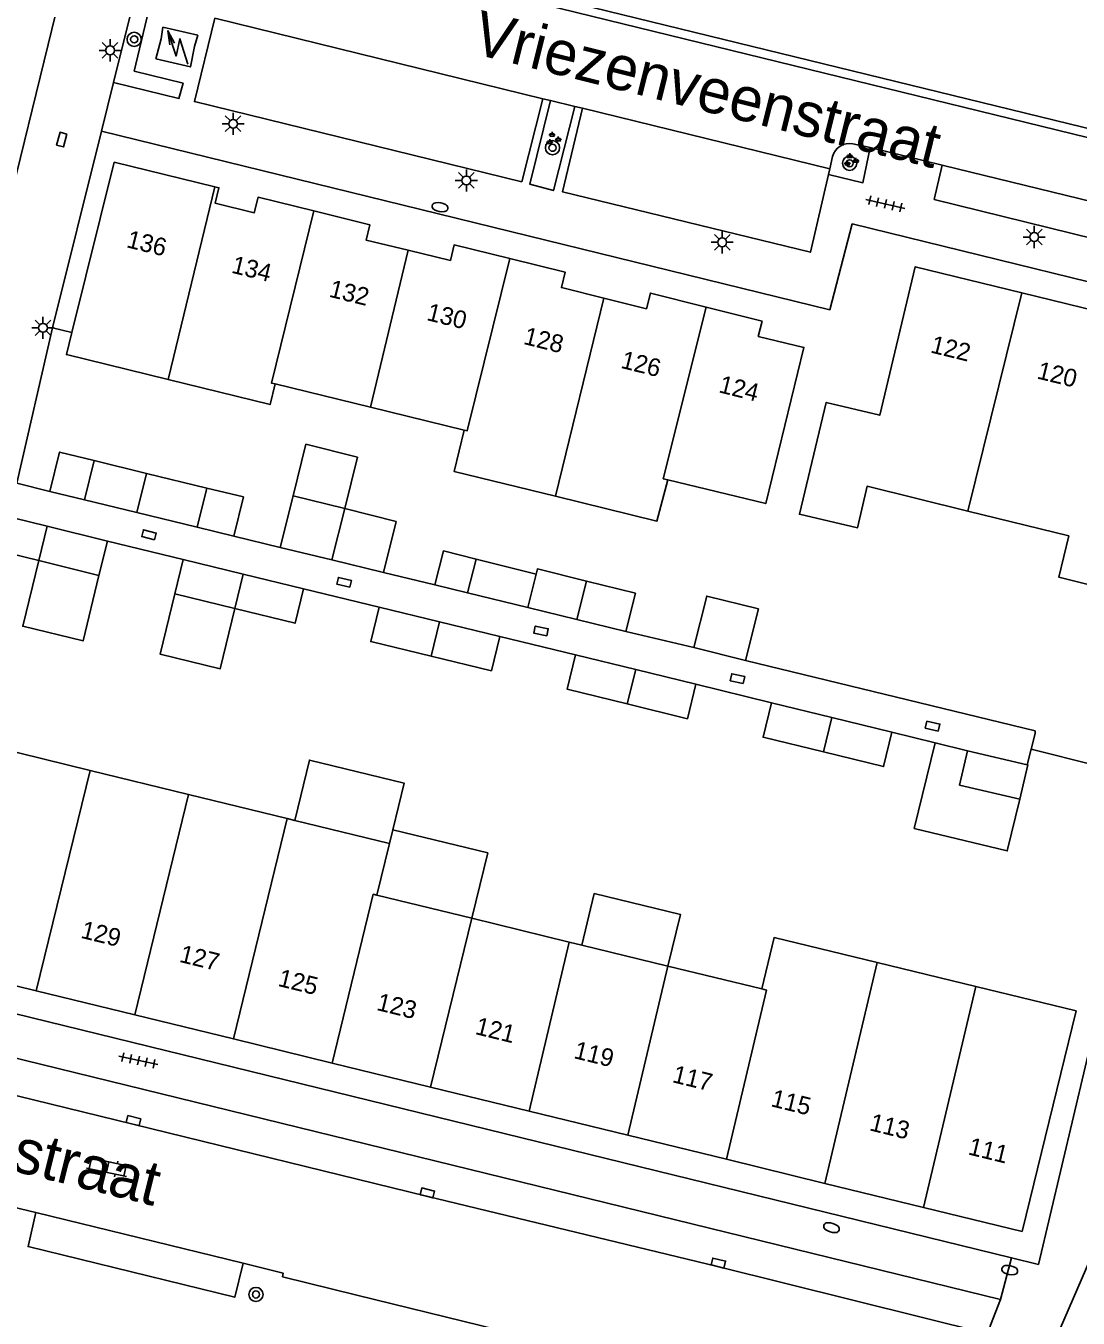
# Model space of a CAD drawing. Extents: x 125000 to 129004, y 397500 to 399008.
# Drawn here: x 126161.1 to 126220.5, y 398005.2 to 398078.1 of the extents above; entities that cross this region are included whole.
import ezdxf

# ---------------------------------------------------------------- set-up
doc = ezdxf.new("R2010")
doc.units = 0
for name, color, linetype in [('gg-afsc-erfafscheiding', 7, 'Continuous'), ('gg-afsc-hekwerk', 7, 'Continuous'), ('gg-anno-huisnummerreeks BGT', 7, 'Continuous'), ('gg-anno-openbare ruimte label', 7, 'Continuous'), ('gg-bbg-bijgebouw', 7, 'Continuous'), ('gg-bbg-gedigitaliseerde bijgebouw', 7, 'Continuous'), ('gg-bbg-hoofdgebouw', 7, 'Continuous'), ('gg-bbg-lage trafo', 7, 'Continuous'), ('gg-bbg-luifel en loopbrug', 7, 'Continuous'), ('gg-bbg-tussenscheiding', 7, 'Continuous'), ('gg-knt-bronhoudergrens', 7, 'Continuous'), ('gg-knt-verharding', 7, 'Continuous'), ('gg-knt-verharding nz', 7, 'Continuous'), ('gt-grn-vlakafsluiter', 7, 'Continuous'), ('gt-grn-weggrens', 7, 'Continuous'), ('gt-symb-boom', 7, 'Continuous'), ('gt-symb-brandkraan', 7, 'Continuous'), ('gt-symb-groenvak', 7, 'Continuous'), ('gt-symb-klinker verharding', 7, 'Continuous'), ('gt-symb-kolk', 7, 'Continuous'), ('gt-symb-kolk center center', 7, 'Continuous'), ('gt-symb-lichtmast', 7, 'Continuous'), ('gt-symb-tegel verharding', 7, 'Continuous'), ('gt-symb-trafo symbool', 7, 'Continuous')]:
    doc.layers.add(name, color=color, linetype=linetype)

# ---------------------------------------------------------------- blocks, each defined once
blk = doc.blocks.new('gt0-HSP')
at = {"layer": 'gt-symb-trafo symbool'}
for points in [[(0.771, 0.746), (-0.529, -0.004), (0.471, -0.004), (-0.829, -0.754)], [(-0.217, -0.24), (-0.829, -0.754), (-0.077, -0.48)]]:
    blk.add_lwpolyline(points, dxfattribs=at)
blk = doc.blocks.new('gt0-LMAST')
at = {"layer": 'gt-symb-lichtmast'}
for p, q in [((-0.182, 0.173), (-0.447, 0.438)), ((-0.005, 0.246), (-0.005, 0.621)), ((0.172, 0.173), (0.437, 0.438)), ((-0.255, -0.004), (-0.63, -0.004)), ((-0.182, -0.181), (-0.447, -0.446)), ((-0.005, -0.254), (-0.005, -0.629)), ((0.437, -0.446), (0.172, -0.181)), ((0.245, -0.004), (0.62, -0.004))]:
    blk.add_line(p, q, dxfattribs=at)
blk.add_circle((-0.005, -0.004), 0.25, dxfattribs=at)
blk = doc.blocks.new('gt0-BOOM')
at = {"layer": 'gt-symb-boom'}
for radius in [0.4, 0.2]:
    blk.add_circle((0, 0), radius, dxfattribs=at)
blk = doc.blocks.new('gt0-GRVAK')
at = {"layer": 'gt-symb-groenvak'}
for p, q in [((-0.11, 0.189), (-0.228, 0.24)), ((-0.182, 0.153), (0.088, 0.153)), ((-0.091, 0.211), (-0.156, 0.322)), ((-0.047, 0.214), (-0.047, 0.393)), ((-0.004, 0.211), (0.061, 0.322)), ((0.015, 0.189), (0.133, 0.24)), ((0.262, -0.052), (0.197, 0.059)), ((0.305, -0.049), (0.305, 0.13)), ((0.349, -0.052), (0.414, 0.059)), ((-0.245, -0.228), (-0.363, -0.177)), ((-0.318, -0.264), (-0.047, -0.264)), ((-0.226, -0.206), (-0.291, -0.095)), ((-0.183, -0.203), (-0.183, -0.024)), ((-0.139, -0.206), (-0.074, -0.095)), ((-0.12, -0.228), (-0.002, -0.177)), ((0.243, -0.074), (0.125, -0.023)), ((0.17, -0.11), (0.441, -0.11)), ((0.368, -0.074), (0.486, -0.023))]:
    blk.add_line(p, q, dxfattribs=at)
blk = doc.blocks.new('gt0-KOLKCC')
at = {"layer": 'gt-symb-kolk center center'}
blk.add_lwpolyline([(-0.375, 0.2), (0.375, 0.2), (0.375, -0.2), (-0.375, -0.2)], close=True, dxfattribs=at)
blk = doc.blocks.new('gt0-BR')
at = {"layer": 'gt-symb-brandkraan'}
for centre, radius, start, end in [((-0.244, 0), 0.206, 107.56694, 252.43307), ((0.599, -2.664), 3, 106.89205, 107.56694), ((0, -0.691), 0.938, 73.10799, 106.89205), ((-0.599, -2.664), 3, 72.43309, 73.10799), ((0.244, 0), 0.206, 287.56695, 72.43309), ((0.599, 2.664), 3, 252.43307, 253.10797), ((0, 0.691), 0.938, 253.10797, 286.89206), ((-0.599, 2.664), 3, 286.89206, 287.56695)]:
    blk.add_arc(centre, radius, start, end, dxfattribs=at)
blk = doc.blocks.new('gt0-TEG1')
at = {"layer": 'gt-symb-tegel verharding'}
for p, q in [((-1.125, 0), (1.125, 0)), ((-0.9, -0.25), (-0.9, 0.25)), ((-0.45, -0.25), (-0.45, 0.25)), ((0, -0.25), (0, 0.25)), ((0.45, -0.25), (0.45, 0.25)), ((0.9, -0.25), (0.9, 0.25))]:
    blk.add_line(p, q, dxfattribs=at)
blk = doc.blocks.new('gt0-KOLK')
at = {"layer": 'gt-symb-kolk'}
blk.add_lwpolyline([(0, 0), (0.375, 0), (0.375, 0.4), (-0.375, 0.4), (-0.375, 0), (0, 0)], dxfattribs=at)
blk = doc.blocks.new('gt0-KL1')
at = {"layer": 'gt-symb-klinker verharding'}
for p, q in [((-1.15, 0.3), (1.15, 0.3)), ((-1, -0.3), (-1, 0.3)), ((-0.5, 0.3), (-0.5, 0.45)), ((0, -0.3), (0, 0.3)), ((0.5, 0.3), (0.5, 0.45)), ((1, -0.3), (1, 0.3)), ((-1.15, -0.3), (1.15, -0.3)), ((-0.5, -0.45), (-0.5, -0.3)), ((0.5, -0.45), (0.5, -0.3))]:
    blk.add_line(p, q, dxfattribs=at)

msp = doc.modelspace()

# ---------------------------------------------------------------- linework, layer by layer
at = {"layer": 'gg-afsc-erfafscheiding'}
for p, q in [((126160.566, 398052.304), (126162.575, 398061.089)), ((126162.575, 398061.089), (126163.679, 398060.822)), ((126160.566, 398052.304), (126162.438, 398051.849)), ((126169.954, 398048.009), (126165.686, 398049.044)), ((126181.021, 398045.31), (126176.748, 398046.349)), ((126192.112, 398042.63), (126187.831, 398043.665)), ((126203.168, 398039.912), (126198.906, 398040.961)), ((126212.401, 398037.658), (126209.972, 398038.257)), ((126218.054, 398038.181), (126217.827, 398037.301)), ((126217.827, 398037.301), (126217.6, 398036.421))]:
    msp.add_line(p, q, dxfattribs=at)
at = {"layer": 'gg-afsc-hekwerk'}
for p, q in [((126207.719, 398066.954), (126206.472, 398062.103)), ((126221.539, 398022.121), (126218.244, 398008.214))]:
    msp.add_line(p, q, dxfattribs=at)
at = {"layer": 'gg-bbg-bijgebouw'}
for p, q in [((126164.387, 398051.375), (126164.926, 398053.592)), ((126167.893, 398052.863), (126164.926, 398053.592)), ((126171.295, 398052.026), (126167.893, 398052.863)), ((126170.749, 398049.828), (126171.295, 398052.026)), ((126164.387, 398051.375), (126167.348, 398050.655)), ((126158.877, 398050.724), (126162.282, 398049.884)), ((126167.348, 398050.655), (126170.749, 398049.828)), ((126162.282, 398049.884), (126165.686, 398049.044)), ((126165.686, 398049.044), (126165.206, 398047.102)), ((126165.206, 398047.102), (126161.802, 398047.942)), ((126169.479, 398046.066), (126169.954, 398048.009)), ((126169.954, 398048.009), (126173.351, 398047.179)), ((126173.351, 398047.179), (126176.748, 398046.349)), ((126172.876, 398045.236), (126169.479, 398046.066)), ((126181.021, 398045.31), (126184.426, 398044.488)), ((126184.426, 398044.488), (126187.831, 398043.665)), ((126192.112, 398042.63), (126195.509, 398041.796)), ((126195.509, 398041.796), (126198.906, 398040.961)), ((126203.168, 398039.912), (126206.57, 398039.085)), ((126206.57, 398039.085), (126209.972, 398038.257)), ((126213.777, 398035.258), (126214.231, 398037.206)), ((126214.231, 398037.206), (126217.6, 398036.421)), ((126217.183, 398034.465), (126213.777, 398035.258))]:
    msp.add_line(p, q, dxfattribs=at)
for points in [[(126161.802, 398047.942), (126158.398, 398048.782), (126158.877, 398050.724)], [(126176.748, 398046.349), (126176.273, 398044.406), (126172.876, 398045.236)], [(126183.956, 398042.544), (126180.551, 398043.366), (126181.021, 398045.31)], [(126187.831, 398043.665), (126187.361, 398041.721), (126183.956, 398042.544)], [(126195.032, 398039.853), (126191.635, 398040.687), (126192.112, 398042.63)], [(126198.906, 398040.961), (126198.428, 398039.018), (126195.032, 398039.853)], [(126206.097, 398037.141), (126202.695, 398037.968), (126203.168, 398039.912)], [(126209.972, 398038.257), (126209.499, 398036.313), (126206.097, 398037.141)], [(126217.6, 398036.421), (126217.636, 398036.413), (126217.183, 398034.465)]]:
    msp.add_lwpolyline(points, dxfattribs=at)
at = {"layer": 'gg-bbg-gedigitaliseerde bijgebouw'}
for p, q in [((126175.439, 398048.688), (126176.164, 398051.599)), ((126176.164, 398051.599), (126179.075, 398050.874)), ((126179.075, 398050.874), (126181.986, 398050.148)), ((126181.986, 398050.148), (126181.269, 398047.271)), ((126175.439, 398048.688), (126178.354, 398047.979)), ((126178.354, 398047.979), (126181.269, 398047.271)), ((126186.489, 398048.031), (126186.012, 398046.118)), ((126186.489, 398048.031), (126189.885, 398047.184)), ((126189.885, 398047.184), (126189.413, 398045.291)), ((126192.723, 398046.786), (126192.183, 398044.617)), ((126186.012, 398046.118), (126189.413, 398045.291)), ((126192.183, 398044.617), (126194.952, 398043.944)), ((126198.791, 398043.028), (126201.702, 398042.303))]:
    msp.add_line(p, q, dxfattribs=at)
for points in [[(126192.723, 398046.786), (126195.489, 398046.097), (126194.952, 398043.944)], [(126201.702, 398042.303), (126202.428, 398045.214), (126199.517, 398045.939), (126198.791, 398043.028)]]:
    msp.add_lwpolyline(points, dxfattribs=at)
at = {"layer": 'gg-bbg-hoofdgebouw'}
for p, q in [((126180.527, 398056.601), (126175.149, 398057.913)), ((126185.82, 398055.31), (126180.527, 398056.601)), ((126159.135, 398037.456), (126164.701, 398036.095)), ((126164.701, 398036.095), (126170.266, 398034.739)), ((126170.266, 398034.739), (126175.833, 398033.381)), ((126175.833, 398033.381), (126176.262, 398033.276)), ((126176.262, 398033.276), (126181.605, 398031.972)), ((126181.605, 398031.972), (126180.893, 398029.057)), ((126180.893, 398029.057), (126186.253, 398027.75)), ((126186.253, 398027.75), (126191.755, 398026.408)), ((126191.755, 398026.408), (126192.462, 398026.236)), ((126192.462, 398026.236), (126197.32, 398025.051)), ((126161.664, 398023.654), (126156.098, 398025.012)), ((126197.32, 398025.051), (126202.616, 398023.759)), ((126209.141, 398025.247), (126214.71, 398023.896)), ((126167.23, 398022.295), (126161.664, 398023.654)), ((126214.71, 398023.896), (126220.361, 398022.524)), ((126172.796, 398020.937), (126167.23, 398022.295)), ((126220.361, 398022.524), (126217.321, 398010.07)), ((126178.361, 398019.579), (126172.796, 398020.937)), ((126183.927, 398018.22), (126178.361, 398019.579)), ((126189.493, 398016.862), (126183.927, 398018.22)), ((126195.058, 398015.504), (126189.493, 398016.862)), ((126200.624, 398014.145), (126195.058, 398015.504)), ((126206.19, 398012.787), (126200.624, 398014.145)), ((126211.755, 398011.428), (126206.19, 398012.787)), ((126217.321, 398010.07), (126211.755, 398011.428))]:
    msp.add_line(p, q, dxfattribs=at)
for points in [[(126163.679, 398060.822), (126166.068, 398070.426), (126171.738, 398069.045)], [(126171.738, 398069.045), (126171.975, 398068.987), (126171.764, 398068.123), (126173.973, 398067.579), (126174.188, 398068.452), (126177.341, 398067.677)], [(126177.341, 398067.677), (126180.493, 398066.902), (126180.281, 398066.038), (126182.663, 398065.464)], [(126188.392, 398064.991), (126185.256, 398065.765), (126185.045, 398064.89), (126182.663, 398065.464)], [(126193.713, 398062.753), (126191.314, 398063.352), (126191.528, 398064.216), (126188.392, 398064.991)], [(126217.297, 398063.061), (126211.288, 398064.528), (126209.284, 398056.151), (126206.258, 398056.875), (126204.748, 398050.56), (126208.027, 398049.797), (126208.57, 398052.135), (126214.261, 398050.735)], [(126199.485, 398062.252), (126196.332, 398063.04), (126196.111, 398062.154), (126193.713, 398062.753)], [(126224.289, 398052.501), (126221.271, 398053.236), (126223.305, 398061.594), (126217.297, 398063.061)], [(126199.485, 398062.252), (126202.637, 398061.465), (126202.426, 398060.601), (126205, 398059.971), (126202.842, 398051.156), (126197.311, 398052.496)], [(126169.116, 398058.16), (126163.368, 398059.572), (126163.679, 398060.822)], [(126169.116, 398058.16), (126174.863, 398056.748), (126175.149, 398057.913)], [(126190.976, 398051.577), (126185.249, 398052.979), (126185.82, 398055.31)], [(126190.976, 398051.577), (126196.702, 398050.175), (126197.311, 398052.496)], [(126214.261, 398050.735), (126219.952, 398049.334), (126219.392, 398047.002), (126222.725, 398046.186)], [(126202.616, 398023.759), (126203.314, 398026.663), (126209.141, 398025.247)]]:
    msp.add_lwpolyline(points, dxfattribs=at)
at = {"layer": 'gg-bbg-lage trafo'}
msp.add_lwpolyline([(126168.415, 398076.257), (126168.707, 398077.391), (126168.816, 398078.047), (126170.781, 398077.598), (126170.589, 398076.964), (126170.368, 398075.812), (126168.415, 398076.257)], dxfattribs=at)
at = {"layer": 'gg-bbg-luifel en loopbrug'}
for p, q in [((126176.164, 398051.599), (126176.89, 398054.51)), ((126176.89, 398054.51), (126179.801, 398053.784)), ((126179.801, 398053.784), (126179.075, 398050.874)), ((126162.438, 398051.849), (126164.387, 398051.375)), ((126172.815, 398049.326), (126170.749, 398049.828)), ((126184.166, 398046.566), (126186.012, 398046.118)), ((126189.413, 398045.291), (126192.183, 398044.617)), ((126214.231, 398037.206), (126212.401, 398037.658)), ((126181.792, 398032.743), (126181.605, 398031.972))]:
    msp.add_line(p, q, dxfattribs=at)
for points in [[(126164.926, 398053.592), (126162.983, 398054.069), (126162.438, 398051.849)], [(126172.815, 398049.326), (126173.358, 398051.536), (126171.295, 398052.026)], [(126184.166, 398046.566), (126184.646, 398048.49), (126186.489, 398048.031)], [(126165.206, 398047.102), (126164.307, 398043.41), (126160.9, 398044.239), (126161.802, 398047.942)], [(126189.885, 398047.184), (126189.958, 398047.475), (126192.723, 398046.786)], [(126172.876, 398045.236), (126172.048, 398041.835), (126168.65, 398042.663), (126169.479, 398046.066)], [(126217.183, 398034.465), (126216.475, 398031.55), (126211.228, 398032.824), (126212.401, 398037.658)], [(126176.262, 398033.276), (126177.088, 398036.678), (126182.433, 398035.38), (126181.792, 398032.743)], [(126186.253, 398027.75), (126187.15, 398031.443), (126181.792, 398032.743)], [(126197.32, 398025.051), (126198.028, 398027.966), (126193.169, 398029.146), (126192.462, 398026.236)]]:
    msp.add_lwpolyline(points, dxfattribs=at)
at = {"layer": 'gg-bbg-tussenscheiding'}
for p, q in [((126169.116, 398058.16), (126171.738, 398069.045)), ((126182.663, 398065.464), (126180.527, 398056.601)), ((126214.261, 398050.735), (126217.297, 398063.061)), ((126193.713, 398062.753), (126190.976, 398051.577)), ((126167.893, 398052.863), (126167.348, 398050.655)), ((126179.075, 398050.874), (126178.354, 398047.979)), ((126161.802, 398047.942), (126162.282, 398049.884)), ((126172.876, 398045.236), (126173.351, 398047.179)), ((126183.956, 398042.544), (126184.426, 398044.488)), ((126195.032, 398039.853), (126195.509, 398041.796)), ((126206.097, 398037.141), (126206.57, 398039.085)), ((126161.664, 398023.654), (126164.701, 398036.095)), ((126167.23, 398022.295), (126170.266, 398034.739)), ((126172.796, 398020.937), (126175.833, 398033.381)), ((126183.927, 398018.22), (126186.253, 398027.75)), ((126189.493, 398016.862), (126191.755, 398026.408)), ((126195.058, 398015.504), (126197.32, 398025.051)), ((126206.19, 398012.787), (126209.141, 398025.247)), ((126211.755, 398011.428), (126214.71, 398023.896))]:
    msp.add_line(p, q, dxfattribs=at)
for points in [[(126177.341, 398067.677), (126174.942, 398057.964), (126175.149, 398057.913)], [(126188.392, 398064.991), (126185.991, 398055.268), (126185.82, 398055.31)], [(126199.485, 398062.252), (126197.063, 398052.558), (126197.311, 398052.496)], [(126178.361, 398019.579), (126180.687, 398029.107), (126180.893, 398029.057)], [(126200.624, 398014.145), (126202.886, 398023.693), (126202.616, 398023.759)]]:
    msp.add_lwpolyline(points, dxfattribs=at)
at = {"layer": 'gg-knt-bronhoudergrens'}
msp.add_lwpolyline([(126279.459, 398131.995), (126274.739, 398123.256), (126270.859, 398114.544), (126260.185, 398093.504), (126251.449, 398073.366), (126229.989, 398028.868), (126216.673, 397998.157)], dxfattribs=at)
at = {"layer": 'gg-knt-verharding'}
for p, q in [((126165.104, 398088.385), (126156.507, 398053.333)), ((126169.003, 398086.949), (126166.033, 398074.931)), ((126190.257, 398074.017), (126190.703, 398073.911)), ((126190.703, 398073.911), (126192.076, 398073.583)), ((126192.076, 398073.583), (126192.51, 398073.479)), ((126165.354, 398072.185), (126162.575, 398061.089)), ((126206.472, 398062.103), (126165.354, 398072.185)), ((126208.735, 398071.268), (126207.76, 398071.475)), ((126208.735, 398071.268), (126212.799, 398070.272)), ((126206.462, 398070.066), (126206.621, 398070.758)), ((126206.384, 398069.729), (126206.462, 398070.066)), ((126238.332, 398059.431), (126207.719, 398066.954)), ((126172.815, 398049.326), (126175.439, 398048.688)), ((126181.269, 398047.271), (126184.166, 398046.566)), ((126194.952, 398043.944), (126198.791, 398043.028)), ((126127.977, 398030.333), (126216.718, 398008.588)), ((126161.637, 398011.142), (126158.031, 398012.009)), ((126216.718, 398008.588), (126218.244, 398008.214))]:
    msp.add_line(p, q, dxfattribs=at)
for points in [[(126188.183, 398089.398), (126188.391, 398090.262), (126232.156, 398079.554), (126235.142, 398074.632), (126234.668, 398072.667), (126229.77, 398069.685), (126186.017, 398080.405)], [(126188.76, 398089.657), (126231.836, 398079.118), (126234.608, 398074.549), (126234.231, 398072.986), (126229.687, 398070.22), (126186.619, 398080.772)], [(126166.033, 398074.931), (126169.719, 398074.025), (126169.949, 398074.89), (126167.195, 398075.575), (126168.11, 398079.424), (126169.463, 398079.124)], [(126171.738, 398078.556), (126170.589, 398073.854), (126189.075, 398069.327), (126190.257, 398074.017)], [(126192.076, 398073.583), (126190.856, 398068.827), (126189.534, 398069.189), (126190.703, 398073.911)], [(126192.51, 398073.479), (126191.363, 398068.764), (126205.368, 398065.346), (126206.384, 398069.729)], [(126208.735, 398071.268), (126208.335, 398069.27), (126206.384, 398069.729)], [(126212.799, 398070.272), (126212.362, 398068.326), (126224.045, 398065.441), (126224.536, 398067.402)], [(126201.702, 398042.303), (126218.048, 398038.329), (126218.054, 398038.181)], [(126216.092, 398006.222), (126107.764, 398032.788), (126107.305, 398030.821)], [(126173.338, 398008.28), (126172.873, 398006.354), (126161.202, 398009.214), (126161.637, 398011.142)], [(126175.563, 398007.505), (126175.602, 398007.721), (126173.338, 398008.28)], [(126199.775, 398001.556), (126179.767, 398006.474), (126175.563, 398007.505)], [(126216.092, 398006.222), (126215.54, 398004.781), (126215.402, 398004.296)]]:
    msp.add_lwpolyline(points, dxfattribs=at)
msp.add_arc((126207.576, 398070.504), 0.988, 79.27195, 165.10885, dxfattribs=at)
at = {"layer": 'gg-knt-verharding nz'}
for p, q in [((126171.738, 398078.556), (126190.257, 398074.017)), ((126192.51, 398073.479), (126206.462, 398070.066)), ((126212.799, 398070.272), (126224.536, 398067.402)), ((126161.637, 398011.142), (126173.338, 398008.28))]:
    msp.add_line(p, q, dxfattribs=at)
msp.add_lwpolyline([(126107.305, 398030.821), (126117.349, 398028.374), (126134.044, 398024.257), (126150.419, 398020.202), (126167.107, 398016.132), (126183.694, 398012.054), (126200.121, 398008.094), (126215.402, 398004.296)], dxfattribs=at)
at = {"layer": 'gt-grn-vlakafsluiter'}
for p, q in [((126221.417, 398036.386), (126217.827, 398037.301)), ((126216.092, 398006.222), (126216.718, 398008.588))]:
    msp.add_line(p, q, dxfattribs=at)
at = {"layer": 'gt-grn-weggrens'}
msp.add_line((126166.033, 398074.931), (126165.354, 398072.185), dxfattribs=at)

# ---------------------------------------------------------------- block references
at = {"layer": 'gt-symb-boom'}
for p in [(126167.192, 398077.366), (126190.808, 398071.247), (126207.582, 398070.37), (126174.066, 398006.514)]:
    msp.add_blockref('gt0-BOOM', p, dxfattribs=at)
at = {"layer": 'gt-symb-brandkraan'}
for p, rotation in [((126184.459, 398067.893), -10.658361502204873), ((126206.56, 398010.286), -17.40188791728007), ((126216.622, 398007.888), 168.70129979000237)]:
    msp.add_blockref('gt0-BR', p, dxfattribs=dict(at, rotation=rotation))
at = {"layer": 'gt-symb-groenvak'}
for p in [(126190.831, 398071.756), (126207.632, 398070.548)]:
    msp.add_blockref('gt0-GRVAK', p, dxfattribs=at)
at = {"layer": 'gt-symb-klinker verharding', "rotation": 167.88123966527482}
msp.add_blockref('gt0-KL1', (126165.694, 398013.704), dxfattribs=at)
at = {"layer": 'gt-symb-kolk'}
for p, rotation in [((126167.107, 398016.132), -13.702889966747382), ((126183.694, 398012.054), -13.82779503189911), ((126200.121, 398008.094), -13.535856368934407)]:
    msp.add_blockref('gt0-KOLK', p, dxfattribs=dict(at, rotation=rotation))
at = {"layer": 'gt-symb-kolk center center'}
for p, rotation in [((126163.106, 398071.707), -105.00891367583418), ((126168.028, 398049.395), 165.69972255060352), ((126179.047, 398046.713), 167.06118937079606), ((126190.157, 398043.97), 168.3415983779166), ((126201.254, 398041.275), 167.64517308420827), ((126212.265, 398038.599), 167.17287657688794)]:
    msp.add_blockref('gt0-KOLKCC', p, dxfattribs=dict(at, rotation=rotation))
at = {"layer": 'gt-symb-lichtmast'}
for p in [(126165.837, 398076.749), (126172.785, 398072.603), (126185.949, 398069.405), (126200.394, 398065.913), (126218.008, 398066.21), (126162.049, 398061.085)]:
    msp.add_blockref('gt0-LMAST', p, dxfattribs=at)
at = {"layer": 'gt-symb-tegel verharding'}
for p, rotation in [((126209.6, 398068.075), -13.174926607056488), ((126167.431, 398019.728), 167.88123966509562)]:
    msp.add_blockref('gt0-TEG1', p, dxfattribs=dict(at, rotation=rotation))
at = {"layer": 'gt-symb-trafo symbool', "rotation": -102.11876033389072}
msp.add_blockref('gt0-HSP', (126169.663, 398076.884), dxfattribs=at)

# ---------------------------------------------------------------- texts
at = {"layer": 'gg-anno-huisnummerreeks BGT'}
for s, rotation, p in [('136', 346.3, (126166.711, 398065.638)), ('134', 346.2, (126172.632, 398064.2)), ('132', 346.2, (126178.139, 398062.846)), ('130', 346.1, (126183.65, 398061.528)), ('128', 346.1, (126189.119, 398060.177)), ('122', 346.3, (126212.098, 398059.697)), ('126', 346, (126194.612, 398058.831)), ('120', 346.3, (126218.107, 398058.23)), ('124', 346, (126200.143, 398057.449)), ('129', 346.3, (126164.128, 398026.654)), ('127', 346.3, (126169.694, 398025.296)), ('125', 346.3, (126175.26, 398023.938)), ('123', 346.3, (126180.825, 398022.579)), ('121', 346.3, (126186.391, 398021.221)), ('119', 346.3, (126191.957, 398019.863)), ('117', 346.3, (126197.523, 398018.504)), ('115', 346.3, (126203.088, 398017.146)), ('113', 346.3, (126208.654, 398015.787)), ('111', 346.3, (126214.22, 398014.429))]:
    msp.add_text(s, height=1, rotation=rotation, dxfattribs=at).set_placement(p)
at = {"layer": 'gg-anno-openbare ruimte label'}
for s, p in [('Vriezenveenstraat', (126186.175, 398076.6)), ('Vlagtweddestraat', (126143.225, 398017.761))]:
    msp.add_text(s, height=2.5, rotation=346, dxfattribs=at).set_placement(p)

doc.saveas('drawing.dxf')
